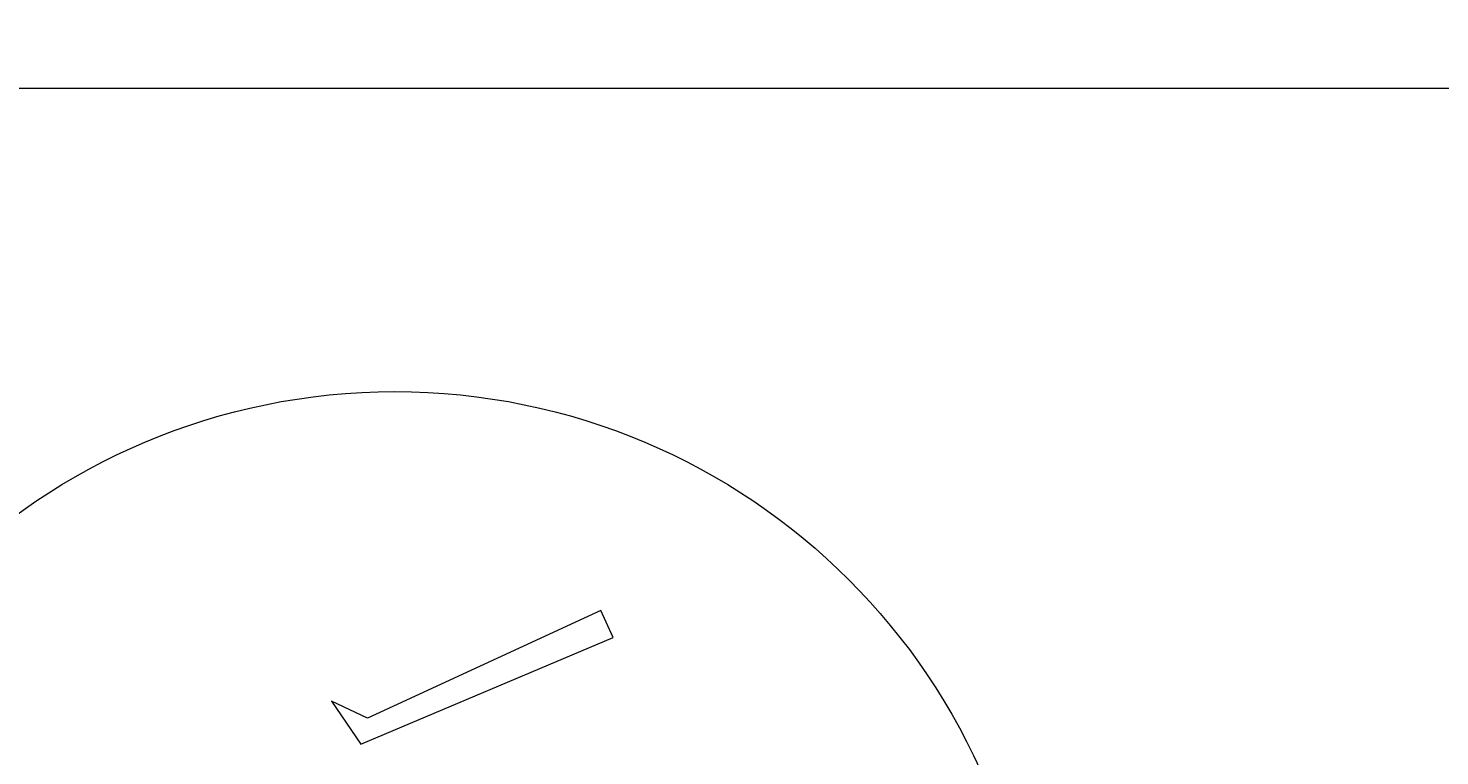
# Model space of a CAD drawing. Header units: millimetres. Extents: x -20950785 to 389010297, y -11535949 to 14056629.
# Tile 357 of 654: x 14547819 to 15311780, y -2292018 to -1898501. Entities that reach past the tile are written whole.
import ezdxf

# ---------------------------------------------------------------- set-up
doc = ezdxf.new("R2010")
doc.units = ezdxf.units.MM
doc.header["$LTSCALE"] = 60
doc.header["$MEASUREMENT"] = 0
doc.styles.add('PDF Arial Bold', font='times.ttf')
doc.styles.add('style1', font='txt.shx', dxfattribs={"height": 1})

msp = doc.modelspace()

# ---------------------------------------------------------------- linework, layer by layer
at = {"color": 7, "linetype": 'Continuous', "lineweight": 9, "ltscale": 2}
for p, q in [((12735258, -1930857), (25225962.5, -1930857)), ((14857717.4, -2213382.44), (14731515.86, -2271699.97)), ((14864477.9, -2228012.44), (14857717.4, -2213382.44)), ((14727914.9, -2285760.44), (14864477.9, -2228012.44)), ((14711928.4, -2262433.44), (14727914.9, -2285760.44)), ((14731515.86, -2271699.97), (14711928.4, -2262433.44))]:
    msp.add_line(p, q, dxfattribs=at)
msp.add_circle((14746250.9, -2442527.94), 347474.95, dxfattribs=at)

# ---------------------------------------------------------------- texts
at = {"color": 7, "linetype": 'Continuous', "lineweight": 9, "ltscale": 2, "char_height": 900, "attachment_point": 1, "rotation": 90, "style": 'PDF Arial Bold'}
for insert in [(14613539.76, -2487075.45), (14630539.76, -2487075.45), (14647539.76, -2485075.45), (14664539.76, -2488075.45), (14613768.14, -2535844.45), (14647768.14, -2532844.45), (14664768.14, -2530844.45)]:
    msp.add_mtext_dynamic_manual_height_columns('\\pi1240.70522,t5740.70522;Moderately \\P\\pi690.45288,t5190.45288;Stronge Rock', width=8577.0125, gutter_width=1, heights=[0], dxfattribs=dict(at, insert=insert))
at = {"linetype": 'Continuous', "lineweight": 9, "insert": (10046282.47, -1916203.18), "char_height": 750, "width": 22678.6984, "attachment_point": 1, "style": 'style1'}
msp.add_mtext('\\pi6024.46095;{\\fTimes New Roman|b0|i0|c0|p18;\\LELEVATION OF PIER \\P\\pi3569.25186;ALONG CURRENT DIRECTION  }', dxfattribs=at)

doc.saveas('drawing.dxf')
